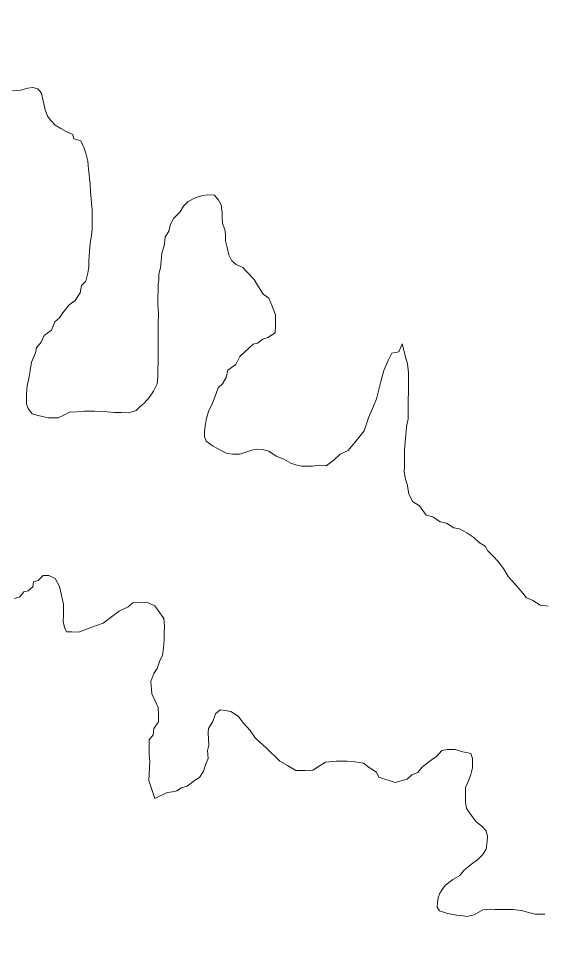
# Model space of a CAD drawing. Extents: x -1643653 to 4543381, y 1624270 to 13878484.
# Drawn here: x 615784 to 618096, y 8943403 to 8947449 of the extents above; entities that cross this region are included whole.
import ezdxf

# ---------------------------------------------------------------- set-up
doc = ezdxf.new("R2010")
doc.units = 0
doc.header["$LTSCALE"] = 200
for name, color, linetype, lineweight in [('23', 7, 'Continuous', 13), ('25', 7, 'Continuous', 13), ('60', 7, 'Continuous', 13)]:
    doc.layers.add(name, color=color, linetype=linetype, lineweight=lineweight)

msp = doc.modelspace()

# ---------------------------------------------------------------- linework, layer by layer
at = {"layer": '23'}
for points in [[(616400.3, 8946146.1), (616399.9, 8946103.6), (616399.7, 8946071), (616399.4, 8946033.5), (616399.2, 8946000.9), (616398.7, 8945935.9), (616398.4, 8945898.3), (616398.2, 8945868.3), (616395.4, 8945838.2), (616378.7, 8945806.4), (616360.5, 8945779.2), (616336.9, 8945753.8), (616317, 8945735.7), (616302.4, 8945721.1), (616269.4, 8945711.4), (616236.9, 8945711.6), (616206.9, 8945711.8), (616174.4, 8945714.5), (616149.4, 8945717.2), (616119.4, 8945717.4), (616091.9, 8945717.6), (616071.9, 8945717.7), (616041.8, 8945715.4), (616009.3, 8945713.1), (615989.2, 8945703.2), (615959.1, 8945688.4), (615934.1, 8945688.6), (615914.1, 8945688.7), (615891.6, 8945693.9), (615869.1, 8945699), (615844.2, 8945706.7), (615826.8, 8945729.3), (615819.5, 8945749.4), (615819.7, 8945771.9), (615819.8, 8945794.5), (615822.6, 8945829.5), (615830.3, 8945862), (615835.6, 8945897), (615840.9, 8945934.5), (615858.7, 8945974.5), (615863.9, 8945997), (615884.1, 8946021.9), (615896.8, 8946051.8), (615929.5, 8946074.2), (615944.8, 8946111.6), (615964.9, 8946129), (615980.1, 8946151.4), (616007.9, 8946186.3), (616033.1, 8946206.2), (616055.8, 8946238.6), (616061.1, 8946271.1), (616081.2, 8946290.9), (616089, 8946325.9), (616094.2, 8946356), (616094.4, 8946378.5), (616097.2, 8946423.5), (616100, 8946456.1), (616105.3, 8946493.6), (616108, 8946518.6), (616108.2, 8946556.2), (616108.4, 8946581.2), (616108.6, 8946603.7), (616106.3, 8946633.8), (616104, 8946653.8), (616101.7, 8946686.4), (616099.5, 8946721.4), (616097.2, 8946741.5), (616094.8, 8946761.5), (616092.5, 8946784.1), (616090.2, 8946819.1), (616080.5, 8946854.2), (616073.2, 8946876.8), (616058.4, 8946909.5), (616028.5, 8946917.2), (616023.6, 8946937.2), (615993.7, 8946950), (615971.3, 8946962.6), (615946.4, 8946977.8), (615926.5, 8946998), (615911.7, 8947018.1), (615901.9, 8947045.7), (615892.2, 8947085.8), (615884.9, 8947118.4), (615870.1, 8947138.5), (615847.6, 8947143.7), (615825.1, 8947141.3), (615792.5, 8947131.6), (615757.5, 8947129.3)], [(616400.3, 8946146.1), (616399.9, 8946103.6), (616399.7, 8946071), (616399.4, 8946033.5), (616399.2, 8946000.9), (616398.7, 8945935.9), (616398.4, 8945898.3), (616398.2, 8945868.3), (616395.4, 8945838.2), (616378.7, 8945806.4), (616360.5, 8945779.2), (616336.9, 8945753.8), (616317, 8945735.7), (616302.4, 8945721.1), (616269.4, 8945711.4), (616236.9, 8945711.6), (616206.9, 8945711.8), (616174.4, 8945714.5), (616149.4, 8945717.2), (616119.4, 8945717.4), (616091.9, 8945717.6), (616071.9, 8945717.7), (616041.8, 8945715.4), (616009.3, 8945713.1), (615989.2, 8945703.2), (615959.1, 8945688.4), (615934.1, 8945688.6), (615914.1, 8945688.7), (615891.6, 8945693.9), (615869.1, 8945699), (615844.2, 8945706.7), (615826.8, 8945729.3), (615819.5, 8945749.4), (615819.7, 8945771.9), (615819.8, 8945794.5), (615822.6, 8945829.5), (615830.3, 8945862), (615835.6, 8945897), (615840.9, 8945934.5), (615858.7, 8945974.5), (615863.9, 8945997), (615884.1, 8946021.9), (615896.8, 8946051.8), (615929.5, 8946074.2), (615944.8, 8946111.6), (615964.9, 8946129), (615980.1, 8946151.4), (616007.9, 8946186.3), (616033.1, 8946206.2), (616055.8, 8946238.6), (616061.1, 8946271.1), (616081.2, 8946290.9), (616089, 8946325.9), (616094.2, 8946356), (616094.4, 8946378.5), (616097.2, 8946423.5), (616100, 8946456.1), (616105.3, 8946493.6), (616108, 8946518.6), (616108.2, 8946556.2), (616108.4, 8946581.2), (616108.6, 8946603.7), (616106.3, 8946633.8), (616104, 8946653.8), (616101.7, 8946686.4), (616099.5, 8946721.4), (616097.2, 8946741.5), (616094.8, 8946761.5), (616092.5, 8946784.1), (616090.2, 8946819.1), (616080.5, 8946854.2), (616073.2, 8946876.8), (616058.4, 8946909.5), (616028.5, 8946917.2), (616023.6, 8946937.2), (615993.7, 8946950), (615971.3, 8946962.6), (615946.4, 8946977.8), (615926.5, 8946998), (615911.7, 8947018.1), (615901.9, 8947045.7), (615892.2, 8947085.8), (615884.9, 8947118.4), (615870.1, 8947138.5), (615847.6, 8947143.7), (615825.1, 8947141.3), (615792.5, 8947131.6), (615757.5, 8947129.3)], [(617473.8, 8946015), (617459.3, 8945979.9), (617427.3, 8945973.5), (617411.3, 8945941.5), (617392.1, 8945896.7), (617392.1, 8945896.7), (617379.3, 8945848.8), (617379.3, 8945848.8), (617379.3, 8945848.8), (617360.1, 8945772), (617360.1, 8945772), (617347.3, 8945740.1), (617325, 8945688.9), (617305.8, 8945631.4), (617270.6, 8945586.6), (617235.4, 8945545), (617200.2, 8945529), (617174.6, 8945503.5), (617139.4, 8945477.9), (617108, 8945480.5), (617078, 8945475.7), (617058, 8945475.8), (617030.4, 8945476), (617005.5, 8945481.2), (616983, 8945488.9), (616953.1, 8945506.6), (616918.2, 8945519.3), (616885.9, 8945542.1), (616858.4, 8945549.8), (616838.4, 8945549.9), (616815.9, 8945547.6), (616785.8, 8945537.7), (616758.2, 8945527.9), (616728.2, 8945528.1), (616703.2, 8945530.8), (616673.3, 8945546), (616640.9, 8945563.7), (616611.1, 8945586.5), (616603.8, 8945606.5), (616603.9, 8945626.6), (616606.6, 8945651.6), (616611.9, 8945686.6), (616622.1, 8945721.6), (616634.8, 8945746.5), (616650.1, 8945784), (616662.9, 8945821.4), (616683.1, 8945838.8), (616698.3, 8945866.3), (616706, 8945898.8), (616741.2, 8945923.6), (616759, 8945958.5), (616779.2, 8945978.4), (616816.9, 8946013.2), (616837, 8946018.1), (616859.6, 8946035.4), (616882.2, 8946042.8), (616914.8, 8946062.6), (616915.1, 8946095.2), (616915.2, 8946115.2), (616915.5, 8946142.7), (616900.7, 8946180.4), (616886, 8946215.5), (616861.1, 8946233.2), (616841.4, 8946265.9), (616821.6, 8946298.6), (616789.3, 8946331.3), (616772, 8946351.5), (616742.1, 8946364.2), (616724.1, 8946380.6), (616709.6, 8946407.2), (616702.3, 8946438.7), (616695, 8946467.7), (616695, 8946494.4), (616692.6, 8946518.6), (616682.9, 8946545.2), (616681.1, 8946569.9), (616681.3, 8946589.9), (616676.5, 8946627.5), (616664.2, 8946647.6), (616646.9, 8946670.2), (616616.8, 8946670.4), (616594.3, 8946668.1), (616561.7, 8946658.3), (616531.6, 8946641), (616511.4, 8946621.1), (616496.2, 8946596.1), (616468.5, 8946568.8), (616453.3, 8946541.3), (616445.6, 8946511.4), (616430.3, 8946483.9), (616425.1, 8946446.4), (616414.8, 8946413.9), (616412, 8946378.9), (616409.3, 8946348.9), (616401.6, 8946321.4), (616401.4, 8946296.3), (616398.8, 8946276.3), (616398.5, 8946246.3), (616398.3, 8946218.8), (616398.1, 8946188.7), (616400.3, 8946146.1)], [(617473.8, 8946015), (617459.3, 8945979.9), (617427.3, 8945973.5), (617411.3, 8945941.5), (617392.1, 8945896.7), (617392.1, 8945896.7), (617379.3, 8945848.8), (617379.3, 8945848.8), (617379.3, 8945848.8), (617360.1, 8945772), (617360.1, 8945772), (617347.3, 8945740.1), (617325, 8945688.9), (617305.8, 8945631.4), (617270.6, 8945586.6), (617235.4, 8945545), (617200.2, 8945529), (617174.6, 8945503.5), (617139.4, 8945477.9), (617108, 8945480.5), (617078, 8945475.7), (617058, 8945475.8), (617030.4, 8945476), (617005.5, 8945481.2), (616983, 8945488.9), (616953.1, 8945506.6), (616918.2, 8945519.3), (616885.9, 8945542.1), (616858.4, 8945549.8), (616838.4, 8945549.9), (616815.9, 8945547.6), (616785.8, 8945537.7), (616758.2, 8945527.9), (616728.2, 8945528.1), (616703.2, 8945530.8), (616673.3, 8945546), (616640.9, 8945563.7), (616611.1, 8945586.5), (616603.8, 8945606.5), (616603.9, 8945626.6), (616606.6, 8945651.6), (616611.9, 8945686.6), (616622.1, 8945721.6), (616634.8, 8945746.5), (616650.1, 8945784), (616662.9, 8945821.4), (616683.1, 8945838.8), (616698.3, 8945866.3), (616706, 8945898.8), (616741.2, 8945923.6), (616759, 8945958.5), (616779.2, 8945978.4), (616816.9, 8946013.2), (616837, 8946018.1), (616859.6, 8946035.4), (616882.2, 8946042.8), (616914.8, 8946062.6), (616915.1, 8946095.2), (616915.2, 8946115.2), (616915.5, 8946142.7), (616900.7, 8946180.4), (616886, 8946215.5), (616861.1, 8946233.2), (616841.4, 8946265.9), (616821.6, 8946298.6), (616789.3, 8946331.3), (616772, 8946351.5), (616742.1, 8946364.2), (616724.1, 8946380.6), (616709.6, 8946407.2), (616702.3, 8946438.7), (616695, 8946467.7), (616695, 8946494.4), (616692.6, 8946518.6), (616682.9, 8946545.2), (616681.1, 8946569.9), (616681.3, 8946589.9), (616676.5, 8946627.5), (616664.2, 8946647.6), (616646.9, 8946670.2), (616616.8, 8946670.4), (616594.3, 8946668.1), (616561.7, 8946658.3), (616531.6, 8946641), (616511.4, 8946621.1), (616496.2, 8946596.1), (616468.5, 8946568.8), (616453.3, 8946541.3), (616445.6, 8946511.4), (616430.3, 8946483.9), (616425.1, 8946446.4), (616414.8, 8946413.9), (616412, 8946378.9), (616409.3, 8946348.9), (616401.6, 8946321.4), (616401.4, 8946296.3), (616398.8, 8946276.3), (616398.5, 8946246.3), (616398.3, 8946218.8), (616398.1, 8946188.7), (616400.3, 8946146.1)], [(618116.2, 8944858.6), (618081.2, 8944863.8), (618048.9, 8944884.1), (618019, 8944896.8), (618004.1, 8944916.9), (617986.8, 8944937.1), (617969.4, 8944957.2), (617939.6, 8944989.9), (617919.9, 8945025.1), (617895.1, 8945057.8), (617875.3, 8945078), (617850.5, 8945103.2), (617838.1, 8945123.3), (617813.2, 8945138.5), (617788.4, 8945161.2), (617758.5, 8945181.4), (617726.1, 8945199.2), (617701.2, 8945204.3), (617668.8, 8945224.6), (617641.3, 8945229.8), (617609, 8945252.5), (617579, 8945260.2), (617564.2, 8945280.3), (617549.3, 8945300.5), (617519.5, 8945320.7), (617502.2, 8945353.3), (617495, 8945395.9), (617487.7, 8945418.5), (617482.9, 8945451.1), (617483.1, 8945476.1), (617483.4, 8945513.7), (617483.7, 8945548.7), (617486.4, 8945581.3), (617489.2, 8945613.8), (617491.9, 8945648.8), (617499.7, 8945683.8), (617500, 8945716.4), (617500.1, 8945736.4), (617500.3, 8945756.4), (617500.4, 8945776.4), (617500.6, 8945796.5), (617500.8, 8945829), (617501.1, 8945866.6), (617501.2, 8945886.6), (617496.6, 8945926.7), (617489.2, 8945951.8), (617473.8, 8946015)], [(618116.2, 8944858.6), (618081.2, 8944863.8), (618048.9, 8944884.1), (618019, 8944896.8), (618004.1, 8944916.9), (617986.8, 8944937.1), (617969.4, 8944957.2), (617939.6, 8944989.9), (617919.9, 8945025.1), (617895.1, 8945057.8), (617875.3, 8945078), (617850.5, 8945103.2), (617838.1, 8945123.3), (617813.2, 8945138.5), (617788.4, 8945161.2), (617758.5, 8945181.4), (617726.1, 8945199.2), (617701.2, 8945204.3), (617668.8, 8945224.6), (617641.3, 8945229.8), (617609, 8945252.5), (617579, 8945260.2), (617564.2, 8945280.3), (617549.3, 8945300.5), (617519.5, 8945320.7), (617502.2, 8945353.3), (617495, 8945395.9), (617487.7, 8945418.5), (617482.9, 8945451.1), (617483.1, 8945476.1), (617483.4, 8945513.7), (617483.7, 8945548.7), (617486.4, 8945581.3), (617489.2, 8945613.8), (617491.9, 8945648.8), (617499.7, 8945683.8), (617500, 8945716.4), (617500.1, 8945736.4), (617500.3, 8945756.4), (617500.4, 8945776.4), (617500.6, 8945796.5), (617500.8, 8945829), (617501.1, 8945866.6), (617501.2, 8945886.6), (617496.6, 8945926.7), (617489.2, 8945951.8), (617473.8, 8946015)]]:
    msp.add_lwpolyline(points, dxfattribs=at)
at = {"layer": '25'}
for points in [[(616400.3, 8946146.1), (616399.9, 8946103.6), (616399.7, 8946071), (616399.4, 8946033.5), (616399.2, 8946000.9), (616398.7, 8945935.9), (616398.4, 8945898.3), (616398.2, 8945868.3), (616395.4, 8945838.2), (616378.7, 8945806.4), (616360.5, 8945779.2), (616336.9, 8945753.8), (616317, 8945735.7), (616302.4, 8945721.1), (616269.4, 8945711.4), (616236.9, 8945711.6), (616206.9, 8945711.8), (616174.4, 8945714.5), (616149.4, 8945717.2), (616119.4, 8945717.4), (616091.9, 8945717.6), (616071.9, 8945717.7), (616041.8, 8945715.4), (616009.3, 8945713.1), (615989.2, 8945703.2), (615959.1, 8945688.4), (615934.1, 8945688.6), (615914.1, 8945688.7), (615891.6, 8945693.9), (615869.1, 8945699), (615844.2, 8945706.7), (615826.8, 8945729.3), (615819.5, 8945749.4), (615819.7, 8945771.9), (615819.8, 8945794.5), (615822.6, 8945829.5), (615830.3, 8945862), (615835.6, 8945897), (615840.9, 8945934.5), (615858.7, 8945974.5), (615863.9, 8945997), (615884.1, 8946021.9), (615896.8, 8946051.8), (615929.5, 8946074.2), (615944.8, 8946111.6), (615964.9, 8946129), (615980.1, 8946151.4), (616007.9, 8946186.3), (616033.1, 8946206.2), (616055.8, 8946238.6), (616061.1, 8946271.1), (616081.2, 8946290.9), (616089, 8946325.9), (616094.2, 8946356), (616094.4, 8946378.5), (616097.2, 8946423.5), (616100, 8946456.1), (616105.3, 8946493.6), (616108, 8946518.6), (616108.2, 8946556.2), (616108.4, 8946581.2), (616108.6, 8946603.7), (616106.3, 8946633.8), (616104, 8946653.8), (616101.7, 8946686.4), (616099.5, 8946721.4), (616097.2, 8946741.5), (616094.8, 8946761.5), (616092.5, 8946784.1), (616090.2, 8946819.1), (616080.5, 8946854.2), (616073.2, 8946876.8), (616058.4, 8946909.5), (616028.5, 8946917.2), (616023.6, 8946937.2), (615993.7, 8946950), (615971.3, 8946962.6), (615946.4, 8946977.8), (615926.5, 8946998), (615911.7, 8947018.1), (615901.9, 8947045.7), (615892.2, 8947085.8), (615884.9, 8947118.4), (615870.1, 8947138.5), (615847.6, 8947143.7), (615825.1, 8947141.3), (615792.5, 8947131.6), (615757.5, 8947129.3)], [(617473.8, 8946015), (617459.3, 8945979.9), (617427.3, 8945973.5), (617411.3, 8945941.5), (617392.1, 8945896.7), (617392.1, 8945896.7), (617379.3, 8945848.8), (617379.3, 8945848.8), (617379.3, 8945848.8), (617360.1, 8945772), (617360.1, 8945772), (617347.3, 8945740.1), (617325, 8945688.9), (617305.8, 8945631.4), (617270.6, 8945586.6), (617235.4, 8945545), (617200.2, 8945529), (617174.6, 8945503.5), (617139.4, 8945477.9), (617108, 8945480.5), (617078, 8945475.7), (617058, 8945475.8), (617030.4, 8945476), (617005.5, 8945481.2), (616983, 8945488.9), (616953.1, 8945506.6), (616918.2, 8945519.3), (616885.9, 8945542.1), (616858.4, 8945549.8), (616838.4, 8945549.9), (616815.9, 8945547.6), (616785.8, 8945537.7), (616758.2, 8945527.9), (616728.2, 8945528.1), (616703.2, 8945530.8), (616673.3, 8945546), (616640.9, 8945563.7), (616611.1, 8945586.5), (616603.8, 8945606.5), (616603.9, 8945626.6), (616606.6, 8945651.6), (616611.9, 8945686.6), (616622.1, 8945721.6), (616634.8, 8945746.5), (616650.1, 8945784), (616662.9, 8945821.4), (616683.1, 8945838.8), (616698.3, 8945866.3), (616706, 8945898.8), (616741.2, 8945923.6), (616759, 8945958.5), (616779.2, 8945978.4), (616816.9, 8946013.2), (616837, 8946018.1), (616859.6, 8946035.4), (616882.2, 8946042.8), (616914.8, 8946062.6), (616915.1, 8946095.2), (616915.2, 8946115.2), (616915.5, 8946142.7), (616900.7, 8946180.4), (616886, 8946215.5), (616861.1, 8946233.2), (616841.4, 8946265.9), (616821.6, 8946298.6), (616789.3, 8946331.3), (616772, 8946351.5), (616742.1, 8946364.2), (616724.1, 8946380.6), (616709.6, 8946407.2), (616702.3, 8946438.7), (616695, 8946467.7), (616695, 8946494.4), (616692.6, 8946518.6), (616682.9, 8946545.2), (616681.1, 8946569.9), (616681.3, 8946589.9), (616676.5, 8946627.5), (616664.2, 8946647.6), (616646.9, 8946670.2), (616616.8, 8946670.4), (616594.3, 8946668.1), (616561.7, 8946658.3), (616531.6, 8946641), (616511.4, 8946621.1), (616496.2, 8946596.1), (616468.5, 8946568.8), (616453.3, 8946541.3), (616445.6, 8946511.4), (616430.3, 8946483.9), (616425.1, 8946446.4), (616414.8, 8946413.9), (616412, 8946378.9), (616409.3, 8946348.9), (616401.6, 8946321.4), (616401.4, 8946296.3), (616398.8, 8946276.3), (616398.5, 8946246.3), (616398.3, 8946218.8), (616398.1, 8946188.7), (616400.3, 8946146.1)], [(618116.2, 8944858.6), (618081.2, 8944863.8), (618048.9, 8944884.1), (618019, 8944896.8), (618004.1, 8944916.9), (617986.8, 8944937.1), (617969.4, 8944957.2), (617939.6, 8944989.9), (617919.9, 8945025.1), (617895.1, 8945057.8), (617875.3, 8945078), (617850.5, 8945103.2), (617838.1, 8945123.3), (617813.2, 8945138.5), (617788.4, 8945161.2), (617758.5, 8945181.4), (617726.1, 8945199.2), (617701.2, 8945204.3), (617668.8, 8945224.6), (617641.3, 8945229.8), (617609, 8945252.5), (617579, 8945260.2), (617564.2, 8945280.3), (617549.3, 8945300.5), (617519.5, 8945320.7), (617502.2, 8945353.3), (617495, 8945395.9), (617487.7, 8945418.5), (617482.9, 8945451.1), (617483.1, 8945476.1), (617483.4, 8945513.7), (617483.7, 8945548.7), (617486.4, 8945581.3), (617489.2, 8945613.8), (617491.9, 8945648.8), (617499.7, 8945683.8), (617500, 8945716.4), (617500.1, 8945736.4), (617500.3, 8945756.4), (617500.4, 8945776.4), (617500.6, 8945796.5), (617500.8, 8945829), (617501.1, 8945866.6), (617501.2, 8945886.6), (617496.6, 8945926.7), (617489.2, 8945951.8), (617473.8, 8946015)], [(615767.2, 8944892.1), (615789.7, 8944899.4), (615807.4, 8944921.8), (615827.4, 8944926.7), (615847.6, 8944944.1), (615850.3, 8944966.6), (615870.3, 8944971.5), (615893, 8944993.9), (615918, 8944993.7), (615945.4, 8944981), (615965.2, 8944945.8), (615972.4, 8944913.2), (615977.2, 8944893.2), (615982.1, 8944868.1), (615981.9, 8944845.6), (615981.7, 8944813), (615981.5, 8944793), (615986.3, 8944765.4), (615996.1, 8944745.3), (616018.7, 8944745.2), (616048.7, 8944745), (616107.6, 8944765.7), (616107.6, 8944765.7), (616107.6, 8944765.7), (616156.5, 8944784.3), (616199.3, 8944816.6), (616226.9, 8944836.4), (616267.1, 8944856.2), (616287.2, 8944873.6), (616319.8, 8944875.9), (616354.8, 8944873.2), (616384.7, 8944860.4), (616399.5, 8944840.3), (616424.3, 8944805.1), (616426.5, 8944772.5), (616426.3, 8944737.5), (616426.1, 8944710), (616423.3, 8944674.9), (616418, 8944642.4), (616405.3, 8944615), (616395.1, 8944585), (616379.9, 8944562.6), (616367.1, 8944527.6), (616369.4, 8944492.5), (616371.7, 8944472.5), (616386.5, 8944442.3), (616398.8, 8944412.2), (616401, 8944379.7), (616400.8, 8944349.6), (616380.6, 8944319.7), (616377.9, 8944292.2), (616360.2, 8944269.8), (616359.9, 8944237.2), (616359.7, 8944204.7), (616362, 8944174.6), (616357.8, 8944091.2), (616357.8, 8944091.2), (616384, 8944011.3), (616384, 8944011.3)], [(616384, 8944011.3), (616439.2, 8944038.5), (616461.8, 8944040.9), (616481.8, 8944045.7), (616501.9, 8944058.1), (616527, 8944065.5), (616559.7, 8944090.3), (616581, 8944103.8), (616598.9, 8944132.4), (616607.9, 8944159.2), (616618.6, 8944187.8), (616616.8, 8944223.5), (616622.2, 8944246.8), (616618.8, 8944300.2), (616618.8, 8944300.2), (616621.5, 8944320.2), (616639.2, 8944350.1), (616652, 8944385.1), (616672.1, 8944402.5), (616694.6, 8944399.8), (616719.6, 8944394.7), (616751.9, 8944374.4), (616774.2, 8944344.2), (616804, 8944311.5), (616826.2, 8944278.8), (616848.6, 8944258.6), (616873.4, 8944235.9), (616893.3, 8944215.8), (616915.6, 8944195.6), (616935.5, 8944175.4), (616967.9, 8944157.7), (617005.2, 8944134.9), (617025.2, 8944134.8), (617045.2, 8944134.7), (617080.3, 8944136.9), (617112.9, 8944156.7), (617135.6, 8944171.6), (617183.1, 8944176.3), (617230.6, 8944176), (617265.6, 8944173.2), (617303.1, 8944168), (617328, 8944147.8), (617360.3, 8944127.6), (617370.2, 8944105), (617442.5, 8944081.9)], [(617442.5, 8944081.9), (617495.1, 8944096.6), (617515.3, 8944116.5), (617542.9, 8944126.3), (617560.6, 8944148.8), (617590.8, 8944173.6), (617590.8, 8944173.6), (617626, 8944198.4), (617648.7, 8944223.3), (617671.2, 8944228.1), (617706.2, 8944227.9), (617741.2, 8944217.7), (617776.1, 8944209.9), (617783.5, 8944187.3), (617783.3, 8944167.3), (617783.2, 8944147.3), (617775.4, 8944117.3), (617765.2, 8944089.8), (617752.5, 8944059.9), (617752.2, 8944029.8), (617752, 8943994.8), (617756.8, 8943967.2), (617779.1, 8943937), (617798.8, 8943909.3), (617823.7, 8943889.2), (617843.6, 8943869), (617848.4, 8943843.9), (617848.2, 8943823.9), (617843, 8943788.9), (617827.8, 8943763.9), (617805.1, 8943741.6), (617785, 8943726.7), (617764.8, 8943711.8), (617744.7, 8943694.4), (617727, 8943672), (617696.9, 8943654.7), (617664.2, 8943629.8), (617652.4, 8943615.6), (617639.8, 8943595.2), (617632, 8943574.7), (617628.8, 8943552.7), (617627.2, 8943532.2), (617638.3, 8943516.5), (617668.2, 8943507), (617687.1, 8943502.3), (617712.3, 8943497.6), (617734.3, 8943496), (617758.2, 8943491.5), (617790.7, 8943498.8), (617828.4, 8943521.1), (617860.9, 8943523.4), (617883.5, 8943523.2), (617906, 8943523.1), (617941, 8943522.9), (617961, 8943522.7), (617998.5, 8943517.5), (618035.9, 8943507.2), (618058.4, 8943502.1), (618080.9, 8943501.9), (618100.9, 8943501.8)]]:
    msp.add_lwpolyline(points, dxfattribs=at)
at = {"layer": '60', "lineweight": 25}
msp.add_spline([(814781, 9009175.5), (814787.2, 9009173.4), (814796.9, 9009173.4), (814799.4, 9009172.4), (814805.1, 9009174.5), (814805.6, 9009176.5), (814811.7, 9009179.5), (814811.7, 9009179.5), (814801.5, 9009181), (814790.7, 9009181.5), (814784.1, 9009183.1), (814777.4, 9009185.1), (814778.4, 9009175.5)], degree=3, dxfattribs=at)

doc.saveas('drawing.dxf')
